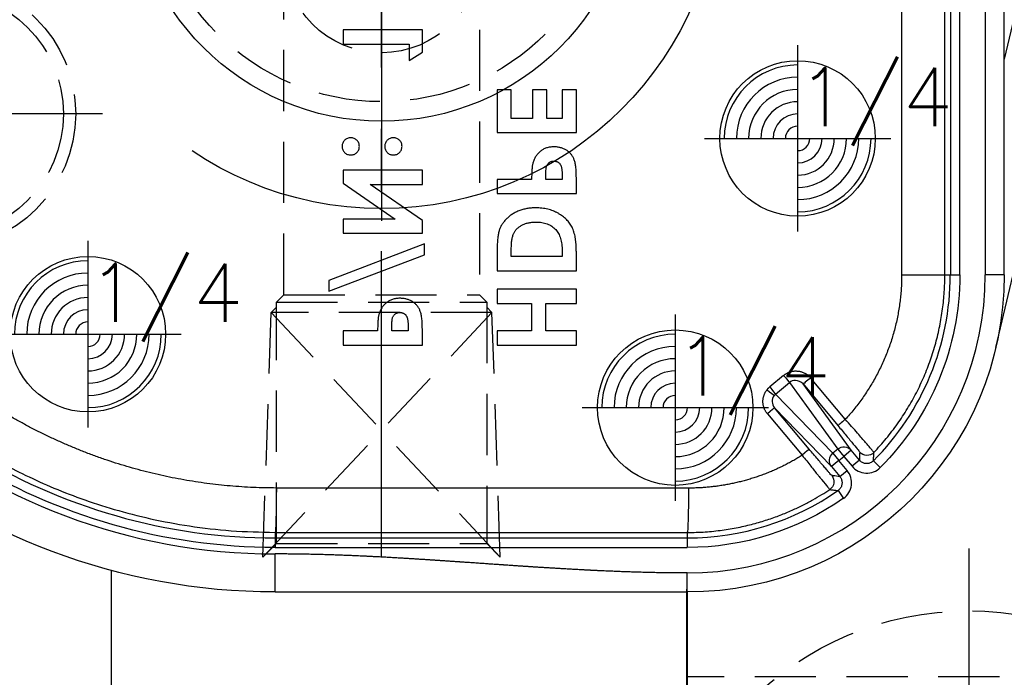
# Model space of a CAD drawing. Extents: x 2651 to 7771, y -1163 to 1075.
# Tile 267 of 490: x 4218 to 4258, y 623 to 649. Entities that reach past the tile are written whole.
import ezdxf

# ---------------------------------------------------------------- set-up
doc = ezdxf.new("R2010")
doc.units = 0
doc.header["$LTSCALE"] = 10
for name, pattern in [('CENTER', [2, 1.25, -0.25, 0.25, -0.25]), ('CNSCEN', [17, 15, -1, 0, -1]), ('CNSHID', [4, 3, -1]), ('HIDDEN', [0.375, 0.25, -0.125])]:
    doc.linetypes.add(name, pattern=pattern)
doc.layers.get('0').update_dxf_attribs({"linetype": 'CONTINUOUS'})
doc.layers.get('Defpoints').update_dxf_attribs({"linetype": 'CONTINUOUS'})
for name, color, linetype in [('1', 7, 'CONTINUOUS'), ('9', 3, 'CONTINUOUS'), ('CEN', 1, 'CENTER'), ('COOL', 150, 'HIDDEN'), ('DIM', 3, 'CONTINUOUS'), ('HIDDEN', 6, 'HIDDEN'), ('PIN', 3, 'CONTINUOUS'), ('TEXT', 4, 'CONTINUOUS'), ('WL1-HL', 4, 'CNSHID'), ('WOR1-CL', 1, 'CNSCEN'), ('WOR1-DL', 7, 'CONTINUOUS')]:
    doc.layers.add(name, color=color, linetype=linetype)
doc.styles.add('china', font='txt')
doc.styles.get("Standard").update_dxf_attribs({"font": 'romans.shx'})
doc.dimstyles.new('MM& INCH5', dxfattribs={"dimtxt": 5, "dimasz": 2.5, "dimexe": 1, "dimexo": 0.5, "dimtad": 0, "dimrnd": 1.38778e-17, "dimzin": 9, "dimdsep": 46, "dimtxsty": 'Standard', "dimblk": 'CLOSED', "dimcen": 0, "dimclrd": 3, "dimclre": 3, "dimclrt": 3, "dimazin": 2, "dimtfac": 0.75, "dimtofl": 0, "dimtmove": 0, "dimatfit": 3, "dimfxl": 0, "dimtolj": 1, "dimarcsym": 0})

# ---------------------------------------------------------------- blocks, each defined once
blk = doc.blocks.new('DSD')
at = {"layer": '1', "color": 252, "linetype": 'Continuous'}
for p, q in [((472.133, 580.525), (472.133, 579.748)), ((488.973, 580.525), (488.973, 578.971)), ((488.973, 578.708), (472.133, 578.708)), ((472.133, 578.32), (472.133, 578.708)), ((488.973, 578.32), (488.973, 578.708)), ((472.133, 578.32), (488.973, 578.32)), ((472.133, 578.094), (472.133, 578.32)), ((488.973, 578.091), (488.973, 578.32)), ((488.973, 578.091), (472.133, 578.094)), ((465.974, 576.38), (465.751, 576.699)), ((472.085, 576.281), (488.925, 576.277)), ((465.899, 575.812), (465.601, 575.562)), ((466.241, 575.404), (465.899, 575.812)), ((464.252, 575.441), (464.527, 575.166)), ((465.1, 575.142), (465.397, 575.391)), ((465.739, 574.984), (465.397, 575.391)), ((465.601, 575.562), (465.943, 575.155)), ((465.943, 575.155), (466.241, 575.404)), ((468.569, 572.998), (466.241, 575.404)), ((465.1, 575.142), (465.442, 574.734)), ((465.442, 574.734), (465.739, 574.984)), ((465.943, 575.155), (465.739, 574.984)), ((465.987, 574.688), (465.739, 574.984)), ((466.191, 574.859), (465.943, 575.155)), ((465.442, 574.734), (467.404, 572.027)), ((465.987, 574.688), (466.191, 574.859)), ((467.958, 571.97), (465.987, 574.688)), ((466.191, 574.859), (468.527, 572.445)), ((467.15, 574.689), (468.569, 572.998)), ((468.857, 573.248), (467.438, 574.939)), ((465.676, 573.471), (467.096, 571.778)), ((467.404, 572.027), (465.984, 573.72)), ((468.527, 572.445), (467.958, 571.97)), ((468.196, 571.675), (468.765, 572.15)), ((459.179, 567.571), (459.956, 567.571)), ((459.956, 540.854), (459.956, 567.571)), ((460.995, 567.571), (460.995, 555.446)), ((461.384, 567.571), (460.995, 567.571)), ((461.384, 555.446), (461.384, 567.571)), ((461.608, 567.571), (461.384, 567.571)), ((463.374, 567.571), (461.608, 567.571)), ((463.374, 555.682), (463.374, 567.571))]:
    blk.add_line(p, q, dxfattribs=at)
at = {"layer": '1', "color": 7, "linetype": 'Continuous'}
for p, q in [((459.524, 570.543), (451.7, 537.342)), ((476.666, 570.436), (476.666, 569.855)), ((479.905, 570.436), (476.666, 570.436)), ((479.905, 569.855), (479.905, 570.436)), ((482.959, 570.436), (482.959, 569.788)), ((486.198, 570.436), (482.959, 570.436)), ((486.198, 569.855), (486.198, 570.436)), ((476.666, 569.855), (477.912, 569.855)), ((477.912, 569.855), (477.912, 568.734)), ((478.493, 568.734), (478.493, 569.855)), ((478.493, 569.855), (479.905, 569.855)), ((483.541, 569.672), (483.541, 569.855)), ((483.541, 569.855), (484.205, 569.855)), ((484.205, 569.855), (484.205, 569.649)), ((484.786, 569.855), (486.198, 569.855)), ((477.912, 568.734), (476.666, 568.734)), ((476.666, 568.734), (476.666, 568.153)), ((479.905, 568.734), (478.493, 568.734)), ((479.905, 568.153), (479.905, 568.734)), ((476.666, 568.153), (479.905, 568.153)), ((486.779, 568.236), (482.876, 566.746)), ((486.779, 567.795), (486.779, 568.236)), ((482.876, 566.305), (486.779, 567.795)), ((459.179, 567.571), (459.179, 540.854)), ((461.608, 567.571), (461.608, 555.669)), ((476.666, 567.405), (476.666, 566.673)), ((479.905, 567.405), (476.666, 567.405)), ((479.905, 566.662), (479.905, 567.405)), ((477.248, 566.824), (479.324, 566.824)), ((477.248, 566.602), (477.248, 566.824)), ((479.324, 566.824), (479.324, 566.52)), ((482.876, 566.746), (482.876, 566.305)), ((482.959, 565.869), (482.959, 565.346)), ((486.198, 565.869), (482.959, 565.869)), ((486.198, 565.288), (486.198, 565.869)), ((482.959, 565.346), (485.091, 563.876)), ((486.198, 563.822), (484.073, 565.288)), ((484.073, 565.288), (486.198, 565.288)), ((476.666, 564.25), (476.666, 563.601)), ((479.905, 564.25), (476.666, 564.25)), ((479.905, 563.669), (479.905, 564.25)), ((485.091, 563.876), (482.959, 563.876)), ((482.959, 563.876), (482.959, 563.295)), ((486.198, 563.295), (486.198, 563.822)), ((477.248, 563.486), (477.248, 563.669)), ((477.248, 563.669), (477.912, 563.669)), ((477.912, 563.669), (477.912, 563.463)), ((478.493, 563.669), (479.905, 563.669)), ((482.959, 563.295), (486.198, 563.295)), ((476.666, 561.759), (476.666, 560.015)), ((479.905, 561.759), (476.666, 561.759)), ((479.905, 560.015), (479.905, 561.759)), ((477.248, 560.015), (477.248, 561.177)), ((477.248, 561.177), (477.871, 561.177)), ((477.871, 561.177), (477.871, 560.015)), ((478.452, 560.015), (478.452, 561.177)), ((478.452, 561.177), (479.324, 561.177)), ((479.324, 561.177), (479.324, 560.015)), ((476.666, 560.015), (477.248, 560.015)), ((477.871, 560.015), (478.452, 560.015)), ((479.324, 560.015), (479.905, 560.015)), ((456.588, 547.764), (459.179, 558.751)), ((483.499, 558.811), (482.959, 558.464)), ((482.959, 558.464), (482.959, 557.565)), ((483.499, 558.147), (483.499, 558.811)), ((486.198, 558.147), (483.499, 558.147)), ((486.198, 557.565), (486.198, 558.147)), ((482.959, 557.565), (486.198, 557.565))]:
    blk.add_line(p, q, dxfattribs=at)
at = {"layer": '1', "color": 110, "linetype": 'Continuous'}
blk.add_line((459.956, 540.854), (459.956, 567.571), dxfattribs=at)
at = {"layer": '1', "color": 7, "linetype": 'Continuous', "extrusion": (0, 0, -1)}
for centre, radius, start, end in [((-472.133, 567.571), 12.954, 0, 90), ((-488.973, 554.617), 25.908, 90, 171.2121)]:
    blk.add_arc(centre, radius, start, end, dxfattribs=at)
at = {"layer": '1', "color": 110, "linetype": 'Continuous'}
for centre, radius, start, end in [((472.133, 567.571), 12.177, 90, 180), ((488.973, 554.617), 24.354, 8.7879, 90)]:
    blk.add_arc(centre, radius, start, end, dxfattribs=at)
at = {"layer": '1', "color": 252, "linetype": 'Continuous'}
for centre, radius, start, end in [((472.133, 567.571), 12.177, 90, 180), ((488.973, 554.617), 24.354, 8.7879, 90), ((472.133, 567.571), 10.748, 90, 124.96), ((488.973, 554.617), 23.702, 58.1066, 90), ((472.133, 567.571), 10.748, 135.04, 180)]:
    blk.add_arc(centre, radius, start, end, dxfattribs=at)
at = {"layer": '1', "color": 252, "linetype": 'Continuous', "extrusion": (0, 0, -1)}
for centre, radius, start, end in [((-472.133, 567.571), 11.137, 55.04, 90), ((-488.973, 554.617), 24.091, 90, 121.8934), ((-472.133, 567.571), 11.137, 0, 44.96)]:
    blk.add_arc(centre, radius, start, end, dxfattribs=at)
for centre, major_axis, ratio, start_param, end_param in [((472.133, 576.281), (0, -1.814), 0.026177, 1.57079, 3.132863), ((488.973, 576.277), (0, -1.814), 0.026177, 1.57079, 3.132863), ((466.528, 576.016), (0.056, 0.385), 0.999914, 3.870947, 5.55383), ((465.943, 575.155), (-0.279, -0.27), 0.992489, 3.212987, 4.782718), ((464.789, 574.558), (0.388, -0.012), 0.999914, 3.870966, 5.553812), ((465.739, 574.984), (-0.315, -0.228), 0.992489, 4.64206, 6.211791), ((467.448, 574.939), (0.298, 0.25), 0.016833, 3.150321, 4.692337), ((465.686, 573.471), (0.298, 0.25), 0.016827, 4.692332, 6.274457), ((468.867, 573.248), (-0.298, -0.25), 0.016833, 0.008728, 1.550745), ((468.775, 572.15), (-0.249, 0.298), 0.020097, 4.729166, 6.160824), ((468.885, 572.263), (-0.305, 0.241), 0.01625, 4.732916, 6.16162), ((467.106, 571.778), (0.298, 0.25), 0.016827, 4.692332, 6.274457), ((468.206, 571.675), (-0.249, 0.298), 0.020097, 4.729166, 6.160824)]:
    blk.add_ellipse(centre, major_axis=major_axis, ratio=ratio, start_param=start_param, end_param=end_param, dxfattribs=at)
at = {"layer": '1', "color": 7, "linetype": 'Continuous'}
blk.add_open_spline([(488.973, 580.525), (483.359, 580.525), (477.746, 580.525), (472.133, 580.525)], degree=3, dxfattribs=at)
at = {"layer": '1', "color": 110, "linetype": 'Continuous'}
blk.add_open_spline([(472.133, 579.748), (473.135, 579.748), (474.238, 579.715), (475.219, 579.685), (476.343, 579.627), (477.278, 579.578), (478.448, 579.502), (478.915, 579.472), (479.5, 579.432), (479.851, 579.408), (480.553, 579.36), (481.254, 579.311), (481.605, 579.287), (482.189, 579.247), (482.658, 579.217), (483.827, 579.141), (484.763, 579.092), (485.885, 579.034), (486.868, 579.004), (487.97, 578.971), (488.973, 578.971)], degree=2, knots=[0, 0, 0, 0.125, 0.125, 0.25, 0.25, 0.375, 0.375, 0.4375, 0.4375, 0.5, 0.5, 0.5625, 0.5625, 0.625, 0.625, 0.75, 0.75, 0.875, 0.875, 1, 1, 1], dxfattribs=at)
at = {"layer": '1', "color": 252, "linetype": 'Continuous'}
for points in [[(472.133, 579.748), (477.746, 579.748), (483.359, 578.971), (488.973, 578.971)], [(467.404, 572.027), (467.479, 571.938), (467.593, 571.883), (467.708, 571.882)], [(467.708, 571.882), (467.799, 571.881), (467.889, 571.912), (467.958, 571.97)]]:
    blk.add_open_spline(points, degree=3, dxfattribs=at)
for points, knots in [([(472.133, 578.094), (471.888, 578.09), (471.41, 578.08), (470.714, 578.005), (470.058, 577.895), (469.444, 577.752), (468.873, 577.583), (468.345, 577.395), (467.859, 577.193), (467.415, 576.983), (467.012, 576.769), (466.647, 576.557), (466.421, 576.41), (466.313, 576.34)], [0, 0, 0, 0, 0.119039, 0.232454, 0.340243, 0.442407, 0.538944, 0.629855, 0.71514, 0.794797, 0.868826, 0.937227, 1, 1, 1, 1]), ([(501.259, 574.615), (500.953, 574.798), (500.314, 575.179), (499.283, 575.713), (498.144, 576.236), (496.891, 576.727), (495.524, 577.173), (494.043, 577.554), (492.449, 577.849), (490.746, 578.051), (489.574, 578.077), (488.973, 578.091)], [0, 0, 0, 0, 0.082708, 0.172517, 0.269427, 0.373438, 0.484549, 0.602761, 0.728074, 0.860487, 1, 1, 1, 1]), ([(465.751, 576.699), (465.662, 576.637), (465.588, 576.557), (465.476, 576.374), (465.44, 576.27), (465.412, 576.058), (465.42, 575.948), (465.48, 575.742), (465.531, 575.645), (465.601, 575.562)], [0, 0, 0, 0, 0.25, 0.25, 0.5, 0.5, 0.75, 0.75, 1, 1, 1, 1]), ([(465.899, 575.812), (465.875, 575.845), (465.827, 575.915), (465.801, 576.046), (465.818, 576.18), (465.878, 576.299), (465.943, 576.354), (465.974, 576.38)], [0, 0, 0, 0, 0.188754, 0.394177, 0.605822, 0.811245, 1, 1, 1, 1]), ([(466.314, 576.34), (466.309, 576.34), (466.305, 576.341), (466.289, 576.343), (466.275, 576.345), (466.206, 576.353), (466.152, 576.36), (466.08, 576.368), (466.064, 576.37), (466.023, 576.375), (465.998, 576.378), (465.974, 576.38)], [0, 0, 0, 0, 0.030224, 0.030224, 0.151118, 0.151118, 0.634697, 0.634697, 0.781436, 0.781436, 1, 1, 1, 1]), ([(467.438, 574.939), (467.376, 575.017), (467.257, 575.168), (467.092, 575.376), (466.953, 575.552), (466.84, 575.692), (466.754, 575.798), (466.693, 575.873), (466.553, 576.045), (466.369, 576.277), (466.331, 576.319), (466.313, 576.34)], [0, 0, 0, 0, 0.106887, 0.205186, 0.292302, 0.366385, 0.426275, 0.471358, 0.501372, 0.75478, 1, 1, 1, 1]), ([(465.899, 575.812), (465.987, 575.8), (466.076, 575.788), (466.187, 575.773), (466.208, 575.769), (466.23, 575.766)], [0, 0, 0, 0, 0.805738, 0.805738, 1, 1, 1, 1]), ([(466.229, 575.766), (466.234, 575.766), (466.258, 575.738), (466.329, 575.656), (466.358, 575.623), (466.425, 575.545), (466.464, 575.5), (466.591, 575.351), (466.693, 575.231), (466.912, 574.973), (467.03, 574.832), (467.15, 574.689)], [0, 0, 0, 0, 0.25, 0.25, 0.375, 0.375, 0.5, 0.5, 0.75, 0.75, 1, 1, 1, 1]), ([(465.397, 575.391), (465.328, 575.474), (465.242, 575.542), (465.049, 575.636), (464.942, 575.664), (464.729, 575.673), (464.62, 575.655), (464.42, 575.577), (464.329, 575.518), (464.252, 575.441)], [0, 0, 0, 0, 0.25, 0.25, 0.5, 0.5, 0.75, 0.75, 1, 1, 1, 1]), ([(464.527, 575.168), (464.527, 575.163), (464.526, 575.158), (464.525, 575.143), (464.525, 575.129), (464.521, 575.061), (464.517, 575.006), (464.512, 574.909), (464.51, 574.868), (464.508, 574.826)], [0, 0, 0, 0, 0.03027, 0.03027, 0.151349, 0.151349, 0.635664, 0.635664, 1, 1, 1, 1]), ([(464.527, 575.166), (464.558, 575.192), (464.623, 575.247), (464.751, 575.285), (464.886, 575.279), (465.01, 575.23), (465.071, 575.17), (465.1, 575.142)], [0, 0, 0, 0, 0.188755, 0.394179, 0.605823, 0.811246, 1, 1, 1, 1]), ([(465.087, 574.808), (465.09, 574.896), (465.093, 574.984), (465.098, 575.095), (465.099, 575.118), (465.1, 575.142)], [0, 0, 0, 0, 0.789513, 0.789513, 1, 1, 1, 1]), ([(464.508, 574.826), (464.337, 574.638), (463.996, 574.265), (463.54, 573.663), (463.128, 573.038), (462.766, 572.391), (462.453, 571.726), (462.189, 571.047), (461.975, 570.358), (461.809, 569.663), (461.693, 568.965), (461.621, 568.268), (461.612, 567.803), (461.608, 567.571)], [0, 0, 0, 0, 0.095127, 0.18941, 0.28285, 0.375445, 0.467198, 0.558107, 0.648172, 0.737394, 0.825772, 0.913308, 1, 1, 1, 1]), ([(464.508, 574.826), (464.51, 574.821), (464.515, 574.812), (464.559, 574.758), (464.629, 574.674), (464.725, 574.561), (464.891, 574.368), (465.191, 574.017), (465.501, 573.667), (465.676, 573.471)], [0, 0, 0, 0, 0.099069, 0.200049, 0.301625, 0.402428, 0.501142, 0.719432, 1, 1, 1, 1]), ([(465.984, 573.72), (465.864, 573.862), (465.748, 574.001), (465.585, 574.197), (465.534, 574.259), (465.437, 574.376), (465.391, 574.432), (465.267, 574.582), (465.2, 574.664), (465.111, 574.775), (465.087, 574.804), (465.087, 574.809)], [0, 0, 0, 0, 0.25, 0.25, 0.375, 0.375, 0.5, 0.5, 0.75, 0.75, 1, 1, 1, 1]), ([(468.582, 572.502), (468.637, 572.571), (468.667, 572.66), (468.662, 572.839), (468.628, 572.928), (468.569, 572.998)], [0, 0, 0, 0, 0.5, 0.5, 1, 1, 1, 1])]:
    blk.add_open_spline(points, degree=3, knots=knots, dxfattribs=at)
at = {"layer": '1', "color": 7, "linetype": 'Continuous'}
for points, weights in [([(467.438, 574.939), (468.838, 575.822), (470.429, 576.281), (472.085, 576.281)], [1, 0.973777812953, 0.973777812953, 1]), ([(488.925, 576.277), (492.78, 576.276), (496.501, 575.27), (499.831, 573.329)], [1, 0.976931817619, 0.976931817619, 1]), ([(463.374, 567.571), (463.374, 569.783), (464.178, 571.844), (465.676, 573.471)], [1, 0.954385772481, 0.954385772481, 1]), ([(468.527, 572.445), (468.547, 572.462), (468.566, 572.481), (468.582, 572.502)], [1, 0.996550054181, 0.996550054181, 1])]:
    blk.add_rational_spline(points, weights, degree=3, dxfattribs=at)
at = {"layer": '1', "color": 252, "linetype": 'Continuous'}
for points, weights in [([(468.857, 573.248), (469.107, 572.95), (469.114, 572.564), (468.875, 572.263)], [1, 0.850418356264, 0.850418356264, 1]), ([(468.875, 572.263), (468.842, 572.221), (468.805, 572.184), (468.765, 572.15)], [1, 0.996550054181, 0.996550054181, 1]), ([(468.196, 571.675), (467.846, 571.383), (467.391, 571.426), (467.096, 571.778)], [1, 0.80498879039, 0.80498879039, 1])]:
    blk.add_rational_spline(points, weights, degree=3, dxfattribs=at)
at = {"layer": '1', "color": 7, "linetype": 'Continuous'}
for points, knots in [([(482.959, 569.788), (482.96, 569.745), (482.96, 569.663), (482.964, 569.545), (482.972, 569.437), (482.982, 569.337), (482.996, 569.247), (483.012, 569.165), (483.031, 569.093), (483.054, 569.029), (483.081, 568.971), (483.109, 568.917), (483.144, 568.867), (483.18, 568.819), (483.221, 568.775), (483.265, 568.733), (483.313, 568.695), (483.365, 568.66), (483.42, 568.628), (483.478, 568.601), (483.538, 568.578), (483.601, 568.559), (483.667, 568.544), (483.735, 568.534), (483.807, 568.527), (483.855, 568.527), (483.879, 568.526)], [0, 0, 0, 0, 0.070781, 0.136552, 0.197012, 0.252923, 0.303687, 0.349719, 0.39124, 0.428479, 0.463057, 0.49715, 0.531002, 0.564226, 0.597701, 0.631421, 0.665597, 0.700451, 0.735881, 0.771092, 0.806975, 0.843534, 0.88094, 0.919294, 0.95918, 1, 1, 1, 1]), ([(484.737, 569.195), (484.741, 569.212), (484.75, 569.248), (484.759, 569.307), (484.767, 569.376), (484.775, 569.454), (484.78, 569.541), (484.783, 569.637), (484.786, 569.743), (484.786, 569.817), (484.786, 569.855)], [0, 0, 0, 0, 0.077373, 0.167614, 0.272108, 0.390016, 0.521363, 0.667272, 0.82681, 1, 1, 1, 1]), ([(483.605, 569.26), (483.6, 569.27), (483.589, 569.292), (483.576, 569.329), (483.565, 569.372), (483.556, 569.421), (483.549, 569.475), (483.544, 569.536), (483.542, 569.602), (483.541, 569.648), (483.541, 569.672)], [0, 0, 0, 0, 0.082101, 0.173825, 0.278953, 0.396639, 0.527316, 0.671298, 0.828754, 1, 1, 1, 1]), ([(484.205, 569.649), (484.205, 569.612), (484.204, 569.543), (484.198, 569.449), (484.188, 569.373), (484.175, 569.314), (484.154, 569.267), (484.129, 569.226), (484.099, 569.191), (484.063, 569.161), (484.023, 569.137), (483.978, 569.12), (483.93, 569.109), (483.896, 569.108), (483.879, 569.108)], [0, 0, 0, 0, 0.15516, 0.285496, 0.390503, 0.470975, 0.538446, 0.603655, 0.666587, 0.730199, 0.794945, 0.860228, 0.928121, 1, 1, 1, 1]), ([(483.879, 569.108), (483.863, 569.108), (483.834, 569.109), (483.792, 569.116), (483.752, 569.128), (483.716, 569.145), (483.683, 569.167), (483.653, 569.193), (483.626, 569.224), (483.612, 569.248), (483.605, 569.26)], [0, 0, 0, 0, 0.137788, 0.267341, 0.390444, 0.511778, 0.629509, 0.747829, 0.871885, 1, 1, 1, 1]), ([(483.879, 568.526), (483.906, 568.527), (483.96, 568.528), (484.037, 568.536), (484.112, 568.551), (484.183, 568.57), (484.25, 568.596), (484.315, 568.626), (484.375, 568.664), (484.431, 568.706), (484.485, 568.753), (484.533, 568.804), (484.578, 568.86), (484.618, 568.919), (484.654, 568.982), (484.687, 569.049), (484.715, 569.12), (484.73, 569.17), (484.737, 569.195)], [0, 0, 0, 0, 0.068875, 0.135349, 0.199289, 0.26155, 0.322915, 0.382772, 0.442844, 0.502652, 0.562749, 0.62274, 0.682687, 0.743329, 0.805013, 0.868067, 0.933111, 1, 1, 1, 1]), ([(476.666, 566.673), (476.667, 566.616), (476.668, 566.505), (476.676, 566.346), (476.69, 566.197), (476.708, 566.059), (476.732, 565.933), (476.763, 565.818), (476.798, 565.715), (476.84, 565.622), (476.888, 565.536), (476.942, 565.455), (477.003, 565.379), (477.071, 565.306), (477.146, 565.237), (477.227, 565.171), (477.316, 565.111), (477.411, 565.053), (477.511, 565), (477.616, 564.955), (477.725, 564.917), (477.838, 564.886), (477.955, 564.861), (478.077, 564.843), (478.203, 564.833), (478.288, 564.832), (478.331, 564.831)], [0, 0, 0, 0, 0.060148, 0.116267, 0.168654, 0.217399, 0.262434, 0.303933, 0.34226, 0.377441, 0.411406, 0.445398, 0.479766, 0.514584, 0.550214, 0.587001, 0.624663, 0.663615, 0.703456, 0.74345, 0.784013, 0.825133, 0.867265, 0.910306, 0.954424, 1, 1, 1, 1]), ([(477.507, 565.718), (477.486, 565.742), (477.443, 565.791), (477.391, 565.878), (477.346, 565.973), (477.31, 566.079), (477.282, 566.195), (477.262, 566.322), (477.25, 566.459), (477.248, 566.553), (477.248, 566.602)], [0, 0, 0, 0, 0.101663, 0.207636, 0.318745, 0.43668, 0.563507, 0.698681, 0.844447, 1, 1, 1, 1]), ([(479.324, 566.52), (479.324, 566.484), (479.323, 566.415), (479.317, 566.315), (479.311, 566.222), (479.3, 566.137), (479.287, 566.059), (479.269, 565.99), (479.25, 565.927), (479.226, 565.872), (479.199, 565.821), (479.168, 565.775), (479.133, 565.729), (479.093, 565.687), (479.049, 565.646), (479.002, 565.609), (478.95, 565.573), (478.894, 565.54), (478.834, 565.51), (478.77, 565.483), (478.704, 565.461), (478.634, 565.443), (478.56, 565.43), (478.483, 565.419), (478.403, 565.414), (478.348, 565.413), (478.321, 565.412)], [0, 0, 0, 0, 0.062615, 0.120429, 0.174199, 0.223725, 0.269028, 0.310765, 0.348115, 0.382378, 0.414753, 0.447195, 0.480045, 0.513739, 0.547963, 0.582918, 0.619315, 0.657124, 0.695687, 0.735514, 0.775823, 0.817652, 0.860743, 0.905387, 0.951998, 1, 1, 1, 1]), ([(478.331, 564.831), (478.392, 564.833), (478.512, 564.835), (478.689, 564.859), (478.858, 564.898), (479.018, 564.953), (479.169, 565.02), (479.306, 565.101), (479.431, 565.194), (479.541, 565.297), (479.636, 565.409), (479.717, 565.526), (479.781, 565.648), (479.821, 565.756), (479.846, 565.849), (479.861, 565.931), (479.875, 566.024), (479.886, 566.129), (479.895, 566.245), (479.9, 566.374), (479.904, 566.514), (479.905, 566.611), (479.905, 566.662)], [0, 0, 0, 0, 0.065773, 0.129478, 0.19143, 0.252446, 0.311787, 0.368818, 0.424092, 0.478492, 0.531394, 0.582004, 0.631201, 0.679503, 0.705561, 0.735222, 0.769132, 0.806858, 0.84893, 0.895117, 0.94547, 1, 1, 1, 1]), ([(478.321, 565.412), (478.278, 565.413), (478.196, 565.415), (478.075, 565.429), (477.962, 565.453), (477.856, 565.487), (477.757, 565.529), (477.666, 565.583), (477.581, 565.645), (477.532, 565.694), (477.507, 565.718)], [0, 0, 0, 0, 0.142277, 0.277429, 0.406477, 0.530595, 0.650143, 0.766851, 0.883502, 1, 1, 1, 1]), ([(476.666, 563.601), (476.667, 563.559), (476.667, 563.477), (476.671, 563.359), (476.679, 563.25), (476.689, 563.151), (476.703, 563.06), (476.719, 562.979), (476.738, 562.907), (476.761, 562.843), (476.788, 562.785), (476.817, 562.731), (476.851, 562.681), (476.887, 562.632), (476.928, 562.589), (476.972, 562.547), (477.021, 562.508), (477.072, 562.474), (477.127, 562.442), (477.185, 562.414), (477.245, 562.392), (477.308, 562.373), (477.374, 562.358), (477.443, 562.348), (477.514, 562.341), (477.562, 562.34), (477.586, 562.34)], [0, 0, 0, 0, 0.070781, 0.136552, 0.197012, 0.252923, 0.303687, 0.349719, 0.39124, 0.428479, 0.463057, 0.49715, 0.531002, 0.564226, 0.597701, 0.631421, 0.665597, 0.700451, 0.735881, 0.771092, 0.806975, 0.843534, 0.88094, 0.919294, 0.95918, 1, 1, 1, 1]), ([(477.312, 563.074), (477.307, 563.084), (477.296, 563.106), (477.283, 563.143), (477.272, 563.186), (477.263, 563.234), (477.256, 563.289), (477.251, 563.349), (477.249, 563.416), (477.248, 563.462), (477.248, 563.486)], [0, 0, 0, 0, 0.082101, 0.173825, 0.278953, 0.396639, 0.527316, 0.671298, 0.828754, 1, 1, 1, 1]), ([(477.912, 563.463), (477.912, 563.426), (477.911, 563.357), (477.905, 563.263), (477.895, 563.187), (477.882, 563.127), (477.861, 563.08), (477.836, 563.04), (477.806, 563.005), (477.771, 562.975), (477.73, 562.95), (477.685, 562.934), (477.637, 562.923), (477.603, 562.922), (477.586, 562.921)], [0, 0, 0, 0, 0.15516, 0.285496, 0.390503, 0.470975, 0.538446, 0.603655, 0.666587, 0.730199, 0.794945, 0.860228, 0.928121, 1, 1, 1, 1]), ([(478.444, 563.009), (478.448, 563.025), (478.457, 563.061), (478.466, 563.121), (478.475, 563.19), (478.482, 563.267), (478.487, 563.355), (478.49, 563.451), (478.493, 563.557), (478.493, 563.63), (478.493, 563.669)], [0, 0, 0, 0, 0.077373, 0.167614, 0.272108, 0.390016, 0.521363, 0.667272, 0.82681, 1, 1, 1, 1]), ([(477.586, 562.921), (477.571, 562.922), (477.541, 562.923), (477.499, 562.93), (477.459, 562.942), (477.423, 562.958), (477.39, 562.98), (477.36, 563.007), (477.333, 563.038), (477.319, 563.062), (477.312, 563.074)], [0, 0, 0, 0, 0.137788, 0.267341, 0.390444, 0.511778, 0.629509, 0.747829, 0.871885, 1, 1, 1, 1]), ([(477.586, 562.34), (477.613, 562.34), (477.667, 562.341), (477.745, 562.35), (477.819, 562.364), (477.89, 562.383), (477.957, 562.41), (478.022, 562.44), (478.082, 562.477), (478.138, 562.52), (478.192, 562.566), (478.24, 562.618), (478.285, 562.673), (478.325, 562.732), (478.361, 562.795), (478.394, 562.863), (478.422, 562.934), (478.437, 562.984), (478.444, 563.009)], [0, 0, 0, 0, 0.068875, 0.135349, 0.199289, 0.26155, 0.322915, 0.382772, 0.442844, 0.502652, 0.562749, 0.62274, 0.682687, 0.743329, 0.805013, 0.868067, 0.933111, 1, 1, 1, 1]), ([(484.144, 562.672), (484.12, 562.671), (484.074, 562.669), (484.007, 562.648), (483.946, 562.616), (483.892, 562.57), (483.847, 562.517), (483.814, 562.456), (483.793, 562.389), (483.791, 562.343), (483.79, 562.319)], [0, 0, 0, 0, 0.12783, 0.250877, 0.372608, 0.500305, 0.628002, 0.750286, 0.873333, 1, 1, 1, 1]), ([(484.496, 562.319), (484.494, 562.343), (484.492, 562.389), (484.472, 562.455), (484.439, 562.517), (484.395, 562.57), (484.342, 562.616), (484.28, 562.648), (484.214, 562.669), (484.168, 562.671), (484.144, 562.672)], [0, 0, 0, 0, 0.127088, 0.250543, 0.372679, 0.500053, 0.627277, 0.749413, 0.871745, 1, 1, 1, 1]), ([(485.885, 562.672), (485.861, 562.671), (485.815, 562.669), (485.749, 562.648), (485.688, 562.616), (485.635, 562.57), (485.59, 562.516), (485.556, 562.456), (485.537, 562.389), (485.535, 562.343), (485.534, 562.319)], [0, 0, 0, 0, 0.128226, 0.250531, 0.372639, 0.499833, 0.627179, 0.749842, 0.87294, 1, 1, 1, 1]), ([(486.239, 562.319), (486.238, 562.343), (486.236, 562.389), (486.216, 562.456), (486.182, 562.517), (486.137, 562.57), (486.083, 562.616), (486.022, 562.648), (485.955, 562.669), (485.909, 562.671), (485.885, 562.672)], [0, 0, 0, 0, 0.126678, 0.249735, 0.372031, 0.499739, 0.627447, 0.750221, 0.872159, 1, 1, 1, 1]), ([(483.79, 562.319), (483.791, 562.296), (483.793, 562.249), (483.813, 562.183), (483.847, 562.122), (483.892, 562.069), (483.946, 562.023), (484.007, 561.99), (484.074, 561.97), (484.12, 561.968), (484.144, 561.966)], [0, 0, 0, 0, 0.126727, 0.249831, 0.371148, 0.498906, 0.626663, 0.749005, 0.872109, 1, 1, 1, 1]), ([(484.144, 561.966), (484.167, 561.967), (484.213, 561.97), (484.279, 561.99), (484.339, 562.023), (484.393, 562.069), (484.438, 562.122), (484.472, 562.183), (484.492, 562.249), (484.494, 562.296), (484.496, 562.319)], [0, 0, 0, 0, 0.12614, 0.24756, 0.370463, 0.498806, 0.627149, 0.749023, 0.872692, 1, 1, 1, 1]), ([(485.534, 562.319), (485.535, 562.296), (485.537, 562.25), (485.556, 562.183), (485.59, 562.123), (485.635, 562.069), (485.688, 562.023), (485.749, 561.99), (485.815, 561.97), (485.861, 561.967), (485.885, 561.966)], [0, 0, 0, 0, 0.12712, 0.250277, 0.371969, 0.499375, 0.62663, 0.749351, 0.871713, 1, 1, 1, 1]), ([(485.885, 561.966), (485.909, 561.967), (485.955, 561.97), (486.022, 561.99), (486.083, 562.023), (486.137, 562.069), (486.182, 562.122), (486.216, 562.183), (486.236, 562.249), (486.238, 562.296), (486.239, 562.319)], [0, 0, 0, 0, 0.127902, 0.249898, 0.37328, 0.501049, 0.628817, 0.750146, 0.873261, 1, 1, 1, 1])]:
    blk.add_open_spline(points, degree=3, knots=knots, dxfattribs=at)
blk = doc.blocks.new('A$C3FB17615')
at = {"layer": 'CEN'}
for p, q in [((0, 15.24), (0, -15.24)), ((-15.24, 0), (15.24, 0))]:
    blk.add_line(p, q, dxfattribs=at)
at = {"layer": 'HIDDEN', "color": 110}
blk.add_circle((0, 0), 12.7, dxfattribs=at)
at = {"layer": 'TEXT'}
blk.add_text('ST', height=3, dxfattribs=at).set_placement((1.796, 3.362))
blk = doc.blocks.new('*D116')
at = {"layer": 'Defpoints', "color": 0}
for p in [(4278.684, 927.642), (4278.684, 906.842), (4171.684, 387.642)]:
    blk.add_point(p, dxfattribs=at)
at = {"layer": 'DIM', "color": 3, "lineweight": -2}
blk.add_line((4278.684, 907.342), (4278.684, 927.642), dxfattribs=at)
at = {"layer": 'DIM', "color": 3, "insert": (4278.684, 950.648), "char_height": 5, "attachment_point": 5, "rotation": 90}
blk.add_mtext('\\A1;107 [4.213]', dxfattribs=at)
blk = doc.blocks.new('_Closed')
at = {"color": 0, "linetype": 'ByBlock', "lineweight": -2}
for p, q in [((-1, 0.167), (0, 0)), ((-1, 0.167), (-1, -0.167)), ((0, 0), (-1, -0.167)), ((0, 0), (-1, 0))]:
    blk.add_line(p, q, dxfattribs=at)
blk = doc.blocks.new('*D117')
at = {"layer": 'Defpoints', "color": 0}
for p in [(4291.684, 927.642), (4291.684, 912.642), (4171.684, 387.642)]:
    blk.add_point(p, dxfattribs=at)
at = {"layer": 'DIM', "color": 3, "lineweight": -2}
blk.add_line((4291.684, 913.142), (4291.684, 927.642), dxfattribs=at)
at = {"layer": 'DIM', "color": 3, "insert": (4291.684, 950.648), "char_height": 5, "attachment_point": 5, "rotation": 90}
blk.add_mtext('\\A1;120 [4.724]', dxfattribs=at)
blk = doc.blocks.new('*D118')
at = {"layer": 'Defpoints', "color": 0}
for p in [(4368.684, 927.642), (4368.684, 892.822), (4171.684, 387.642)]:
    blk.add_point(p, dxfattribs=at)
at = {"layer": 'DIM', "color": 3, "lineweight": -2}
blk.add_line((4368.684, 893.322), (4368.684, 927.642), dxfattribs=at)
at = {"layer": 'DIM', "color": 3, "insert": (4368.684, 950.648), "char_height": 5, "attachment_point": 5, "rotation": 90}
blk.add_mtext('\\A1;197 [7.756]', dxfattribs=at)
blk = doc.blocks.new('*D119')
at = {"layer": 'Defpoints', "color": 0}
for p in [(4376.684, 927.642), (4371.684, 807.17), (4171.684, 387.642)]:
    blk.add_point(p, dxfattribs=at)
at = {"layer": 'DIM', "color": 3, "lineweight": -2}
for p, q in [((4376.684, 922.642), (4376.684, 927.642)), ((4371.684, 917.642), (4376.684, 922.642)), ((4371.684, 807.67), (4371.684, 917.642))]:
    blk.add_line(p, q, dxfattribs=at)
at = {"layer": 'DIM', "color": 3, "insert": (4376.684, 951.005), "char_height": 5, "attachment_point": 5, "rotation": 90}
blk.add_mtext('\\A1;200 [7.874]', dxfattribs=at)
blk = doc.blocks.new('*D120')
at = {"layer": 'Defpoints', "color": 0}
for p in [(4411.684, 927.642), (4411.684, 912.642), (4171.684, 387.642)]:
    blk.add_point(p, dxfattribs=at)
at = {"layer": 'DIM', "color": 3, "lineweight": -2}
blk.add_line((4411.684, 913.142), (4411.684, 927.642), dxfattribs=at)
at = {"layer": 'DIM', "color": 3, "insert": (4411.684, 951.005), "char_height": 5, "attachment_point": 5, "rotation": 90}
blk.add_mtext('\\A1;240 [9.449]', dxfattribs=at)
blk = doc.blocks.new('*D121')
at = {"layer": 'Defpoints', "color": 0}
for p in [(4446.684, 927.642), (4446.684, 910.642), (4171.684, 387.642)]:
    blk.add_point(p, dxfattribs=at)
at = {"layer": 'DIM', "color": 3, "lineweight": -2}
blk.add_line((4446.684, 911.142), (4446.684, 927.642), dxfattribs=at)
at = {"layer": 'DIM', "color": 3, "insert": (4446.684, 953.386), "char_height": 5, "attachment_point": 5, "rotation": 90}
blk.add_mtext('\\A1;275 [10.827]', dxfattribs=at)
blk = doc.blocks.new('*D158')
at = {"layer": 'Defpoints', "color": 0}
for p in [(4247.884, 927.642), (4247.884, 766.102), (4171.684, 387.642)]:
    blk.add_point(p, dxfattribs=at)
at = {"layer": 'DIM', "color": 3, "lineweight": -2}
blk.add_line((4247.884, 766.602), (4247.884, 927.642), dxfattribs=at)
at = {"layer": 'DIM', "color": 3, "insert": (4247.884, 943.862), "char_height": 5, "attachment_point": 5, "rotation": 90}
blk.add_mtext('\\A1;76.2 [3]', dxfattribs=at)
blk = doc.blocks.new('*D159')
at = {"layer": 'Defpoints', "color": 0}
for p in [(4239.884, 927.642), (4246.684, 860.062), (4171.684, 387.642)]:
    blk.add_point(p, dxfattribs=at)
at = {"layer": 'DIM', "color": 3, "lineweight": -2}
for p, q in [((4239.884, 922.642), (4239.884, 927.642)), ((4246.684, 917.642), (4239.884, 922.642)), ((4246.684, 860.562), (4246.684, 917.642))]:
    blk.add_line(p, q, dxfattribs=at)
at = {"layer": 'DIM', "color": 3, "insert": (4239.884, 948.624), "char_height": 5, "attachment_point": 5, "rotation": 90}
blk.add_mtext('\\A1;75 [2.953]', dxfattribs=at)
blk = doc.blocks.new('*D160')
at = {"layer": 'Defpoints', "color": 0}
for p in [(4381.212, 797.642), (4473.321, 797.642), (4171.684, 387.642)]:
    blk.add_point(p, dxfattribs=at)
at = {"layer": 'DIM', "color": 3, "lineweight": -2}
blk.add_line((4381.712, 797.642), (4473.321, 797.642), dxfattribs=at)
at = {"layer": 'DIM', "color": 3, "insert": (4499.065, 797.642), "char_height": 5, "attachment_point": 5}
blk.add_mtext('\\A1;410 [16.142]', dxfattribs=at)
blk = doc.blocks.new('*D161')
at = {"layer": 'Defpoints', "color": 0}
for p in [(4274.104, 832.642), (4473.321, 832.642), (4171.684, 387.642)]:
    blk.add_point(p, dxfattribs=at)
at = {"layer": 'DIM', "color": 3, "lineweight": -2}
blk.add_line((4274.604, 832.642), (4473.321, 832.642), dxfattribs=at)
at = {"layer": 'DIM', "color": 3, "insert": (4496.684, 832.642), "char_height": 5, "attachment_point": 5}
blk.add_mtext('\\A1;445 [17.52]', dxfattribs=at)
blk = doc.blocks.new('*D162')
at = {"layer": 'Defpoints', "color": 0}
for p in [(4271.924, 879.642), (4485.526, 879.642), (4171.684, 387.642)]:
    blk.add_point(p, dxfattribs=at)
at = {"layer": 'DIM', "color": 3, "lineweight": -2}
blk.add_line((4272.424, 879.642), (4485.526, 879.642), dxfattribs=at)
at = {"layer": 'DIM', "color": 3, "insert": (4508.889, 879.642), "char_height": 5, "attachment_point": 5}
blk.add_mtext('\\A1;492 [19.37]', dxfattribs=at)
blk = doc.blocks.new('*D163')
at = {"layer": 'Defpoints', "color": 0}
for p in [(4285.884, 899.642), (4485.526, 899.642), (4171.684, 387.642)]:
    blk.add_point(p, dxfattribs=at)
at = {"layer": 'DIM', "color": 3, "lineweight": -2}
blk.add_line((4286.384, 899.642), (4485.526, 899.642), dxfattribs=at)
at = {"layer": 'DIM', "color": 3, "insert": (4511.27, 899.642), "char_height": 5, "attachment_point": 5}
blk.add_mtext('\\A1;512 [20.157]', dxfattribs=at)
blk = doc.blocks.new('*D164')
at = {"layer": 'Defpoints', "color": 0}
for p in [(4266.934, 743.242), (4473.321, 743.242), (4171.684, 387.642)]:
    blk.add_point(p, dxfattribs=at)
at = {"layer": 'DIM', "color": 3, "lineweight": -2}
blk.add_line((4267.434, 743.242), (4473.321, 743.242), dxfattribs=at)
at = {"layer": 'DIM', "color": 3, "insert": (4494.303, 743.242), "char_height": 5, "attachment_point": 5}
blk.add_mtext('\\A1;355.6 [14]', dxfattribs=at)
blk = doc.blocks.new('*D165')
at = {"layer": 'Defpoints', "color": 0}
for p in [(4446.684, 762.642), (4473.321, 762.642), (4171.684, 387.642)]:
    blk.add_point(p, dxfattribs=at)
at = {"layer": 'DIM', "color": 3, "lineweight": -2}
blk.add_line((4447.184, 762.642), (4473.321, 762.642), dxfattribs=at)
at = {"layer": 'DIM', "color": 3, "insert": (4499.065, 762.642), "char_height": 5, "attachment_point": 5}
blk.add_mtext('\\A1;375 [14.764]', dxfattribs=at)
blk = doc.blocks.new('*D166')
at = {"layer": 'Defpoints', "color": 0}
for p in [(4446.684, 719.642), (4473.321, 719.642), (4171.684, 387.642)]:
    blk.add_point(p, dxfattribs=at)
at = {"layer": 'DIM', "color": 3, "lineweight": -2}
blk.add_line((4447.184, 719.642), (4473.321, 719.642), dxfattribs=at)
at = {"layer": 'DIM', "color": 3, "insert": (4499.065, 719.642), "char_height": 5, "attachment_point": 5}
blk.add_mtext('\\A1;332 [13.071]', dxfattribs=at)
blk = doc.blocks.new('*D170')
at = {"layer": 'Defpoints', "color": 0}
for p in [(4446.684, 655.642), (4473.321, 655.642), (4171.684, 387.642)]:
    blk.add_point(p, dxfattribs=at)
at = {"layer": 'DIM', "color": 3, "lineweight": -2}
blk.add_line((4447.184, 655.642), (4473.321, 655.642), dxfattribs=at)
at = {"layer": 'DIM', "color": 3, "insert": (4499.065, 655.642), "char_height": 5, "attachment_point": 5}
blk.add_mtext('\\A1;268 [10.551]', dxfattribs=at)
blk = doc.blocks.new('*D190')
at = {"layer": 'Defpoints', "color": 0}
for p in [(4401.864, 859.642), (4485.526, 859.642), (4171.684, 387.642)]:
    blk.add_point(p, dxfattribs=at)
at = {"layer": 'DIM', "color": 3, "lineweight": -2}
blk.add_line((4402.364, 859.642), (4485.526, 859.642), dxfattribs=at)
at = {"layer": 'DIM', "color": 3, "insert": (4511.27, 859.642), "char_height": 5, "attachment_point": 5}
blk.add_mtext('\\A1;472 [18.583]', dxfattribs=at)
blk = doc.blocks.new('*U10', base_point=(1624.618, 1808.955))
for p, q in [((1624.618, 1811.842), (1622.118, 1810.399)), ((1627.118, 1810.398), (1624.618, 1811.842)), ((1622.118, 1810.399), (1622.118, 1807.512)), ((1627.118, 1807.511), (1627.118, 1810.398)), ((1622.118, 1807.512), (1624.618, 1806.068)), ((1624.618, 1806.068), (1627.118, 1807.511))]:
    blk.add_line(p, q)
for radius in [5.5, 5]:
    blk.add_circle((1624.618, 1808.955), radius)
at = {"layer": 'CEN'}
for p, q in [((1624.618, 1815.555), (1624.618, 1802.355)), ((1618.018, 1808.955), (1631.218, 1808.955))]:
    blk.add_line(p, q, dxfattribs=at)
blk = doc.blocks.new('*X8')
at = {"color": 0}
for p, q in [((745.423, 286.51), (747.026, 288.113)), ((769.614, 286.66), (771.046, 288.092)), ((769.624, 285.963), (771.743, 288.082)), ((745.479, 285.86), (747.676, 288.057)), ((745.698, 285.371), (748.165, 287.838)), ((769.819, 285.451), (772.255, 287.887)), ((746.025, 284.992), (748.544, 287.51)), ((770.129, 285.053), (772.653, 287.577)), ((746.455, 284.714), (748.822, 287.081)), ((770.539, 284.757), (772.949, 287.167)), ((747.01, 284.562), (748.974, 286.526)), ((771.067, 284.578), (773.128, 286.639)), ((747.817, 284.662), (748.874, 285.719)), ((771.802, 284.605), (773.101, 285.904))]:
    blk.add_line(p, q, dxfattribs=at)
blk = doc.blocks.new('117')
at = {"layer": 'WL1-HL'}
for centre, radius in [((254.95, 1693.104), 13.87), ((254.95, 1693.104), 10.3), ((242.865, 1693.104), 1.785), ((267.035, 1693.104), 1.785)]:
    blk.add_circle(centre, radius, dxfattribs=at)
at = {"layer": 'WOR1-CL'}
for p, q in [((254.95, 1707.474), (254.95, 1678.734)), ((269.32, 1693.104), (240.58, 1693.104))]:
    blk.add_line(p, q, dxfattribs=at)
at = {"layer": 'WL1-HL'}
blk.add_blockref('*X8', (-504.334, 1406.767), dxfattribs=at)
at = {"layer": '9', "style": 'china'}
blk.add_text('2-117', height=2, dxfattribs=at).set_placement((251.365, 1693.722))
at = {"layer": 'WOR1-DL', "style": 'china', "oblique": 20}
blk.add_text('ARRK', height=0.8, dxfattribs=at).set_placement((256.305, 1696.027))
blk = doc.blocks.new('A$C257357D5')
at = {"layer": 'COOL', "color": 1, "linetype": 'CENTER'}
blk.add_line((61, -60.106), (61, 35), dxfattribs=at)
at = {"layer": 'COOL'}
for points in [[(57, -49.388), (57, 32.691), (61, 35), (65, 32.691), (65, -49.388)], [(56.7, -49.688), (57, -49.388), (65, -49.388), (65.3, -49.688)], [(56.7, -59.556), (56.7, -49.688), (65.3, -49.688), (65.3, -59.556)], [(56.15, -60.106), (56.491, -50.106), (56.7, -49.897)], [(56.15, -60.106), (65.509, -50.106), (56.491, -50.106), (65.85, -60.106)], [(65.85, -60.106), (65.509, -50.106), (65.3, -49.897)], [(56.15, -60.106), (56.7, -59.556), (65.3, -59.556), (65.85, -60.106)]]:
    blk.add_lwpolyline(points, dxfattribs=at)
for centre, radius in [((61, -32), 9.5), ((61, -35.5), 4)]:
    blk.add_circle(centre, radius, dxfattribs=at)
blk.add_blockref('117', (-193.95, -1725.104), dxfattribs=at)
blk = doc.blocks.new('*U6', base_point=(965.4695, 1808.9548))
blk.add_circle((965.4695, 1808.9548), 0.5)
for radius, start, end in [(0.4724, 90, 180), (0.3937, 90, 180), (0.315, 90, 180), (0.2362, 90, 180), (0.1575, 90, 180), (0.0787, 90, 180), (0.0787, 270, 0), (0.1575, 270, 0), (0.2362, 270, 0), (0.315, 270, 0), (0.3937, 270, 0), (0.4724, 270, 0)]:
    blk.add_arc((965.4695, 1808.9548), radius, start, end)
at = {"layer": 'PIN'}
for p, q in [((965.4695, 1809.5548), (965.4695, 1808.3548)), ((964.8695, 1808.9548), (966.0695, 1808.9548))]:
    blk.add_line(p, q, dxfattribs=at)

msp = doc.modelspace()

# ---------------------------------------------------------------- linework, layer by layer
for p, q in [((4221.631, 626.993), (4221.631, 621.058)), ((4245.15, 626.231), (4245.15, 615.081)), ((4245.176, 626.111), (4245.176, 615.079))]:
    msp.add_line(p, q)
at = {"layer": 'HIDDEN'}
msp.add_line((4291.684, 622.642), (4245.176, 622.642), dxfattribs=at)

# ---------------------------------------------------------------- block references
at = {"layer": 'DIM', "rotation": 180}
msp.add_blockref('DSD', (4717.309, 1206.636), dxfattribs=at)
at = {"layer": 'DIM'}
msp.add_blockref('A$C257357D5', (4171.684, 687.642), dxfattribs=at)
at = {"layer": 'HIDDEN', "rotation": 180}
msp.add_blockref('*U10', (4214.684, 645.642), dxfattribs=at)
at = {"layer": 'PIN', "xscale": 6.35, "yscale": 6.35, "zscale": 6.35}
for p in [(4249.684, 644.642), (4220.684, 636.642), (4244.684, 633.642)]:
    msp.add_blockref('*U6', p, dxfattribs=at)
at = {"layer": 'TEXT'}
msp.add_blockref('A$C3FB17615', (4256.684, 612.642), dxfattribs=at)

# ---------------------------------------------------------------- texts
at = {"layer": 'PIN', "color": 4}
for p in [(4249.684, 645.142), (4220.684, 637.142), (4244.684, 634.142)]:
    msp.add_text('1/4', height=2.3813, dxfattribs=at).set_placement(p)

# ---------------------------------------------------------------- dimensions: what is measured, and where the dimension line sits
at = {"layer": 'DIM'}
for feature_location, offset, dtype, picture, middle in [((4446.684, 910.642), (0, 17), 1, '*D121', (4446.684, 953.386)), ((4371.684, 807.17), (5, 120.472), 1, '*D119', (4376.684, 951.005)), ((4411.684, 912.642), (0, 15), 1, '*D120', (4411.684, 951.005)), ((4278.684, 906.842), (0, 20.8), 1, '*D116', (4278.684, 950.648)), ((4291.684, 912.642), (0, 15), 1, '*D117', (4291.684, 950.648)), ((4368.684, 892.822), (0, 34.82), 1, '*D118', (4368.684, 950.648)), ((4246.684, 860.062), (-6.8, 67.58), 1, '*D159', (4239.884, 948.624)), ((4247.884, 766.102), (0, 161.54), 1, '*D158', (4247.884, 943.862)), ((4285.884, 899.642), (199.642, 0), 0, '*D163', (4511.27, 899.642)), ((4271.924, 879.642), (213.602, 0), 0, '*D162', (4508.889, 879.642)), ((4401.864, 859.642), (83.662, 0), 0, '*D190', (4511.27, 859.642)), ((4274.104, 832.642), (199.217, 0), 0, '*D161', (4496.684, 832.642)), ((4381.212, 797.642), (92.109, 0), 0, '*D160', (4499.065, 797.642)), ((4446.684, 762.642), (26.637, 0), 0, '*D165', (4499.065, 762.642)), ((4266.934, 743.242), (206.387, 0), 0, '*D164', (4494.303, 743.242)), ((4446.684, 719.642), (26.637, 0), 0, '*D166', (4499.065, 719.642)), ((4446.684, 655.642), (26.637, 0), 0, '*D170', (4499.065, 655.642))]:
    dim = msp.add_ordinate_dim(feature_location=feature_location, offset=offset, dtype=dtype, origin=(4171.684, 387.642), dimstyle='MM& INCH5', dxfattribs=at)
    dim.commit()
    dim.dimension.update_dxf_attribs({"geometry": picture, "text_midpoint": middle})

doc.saveas('drawing.dxf')
